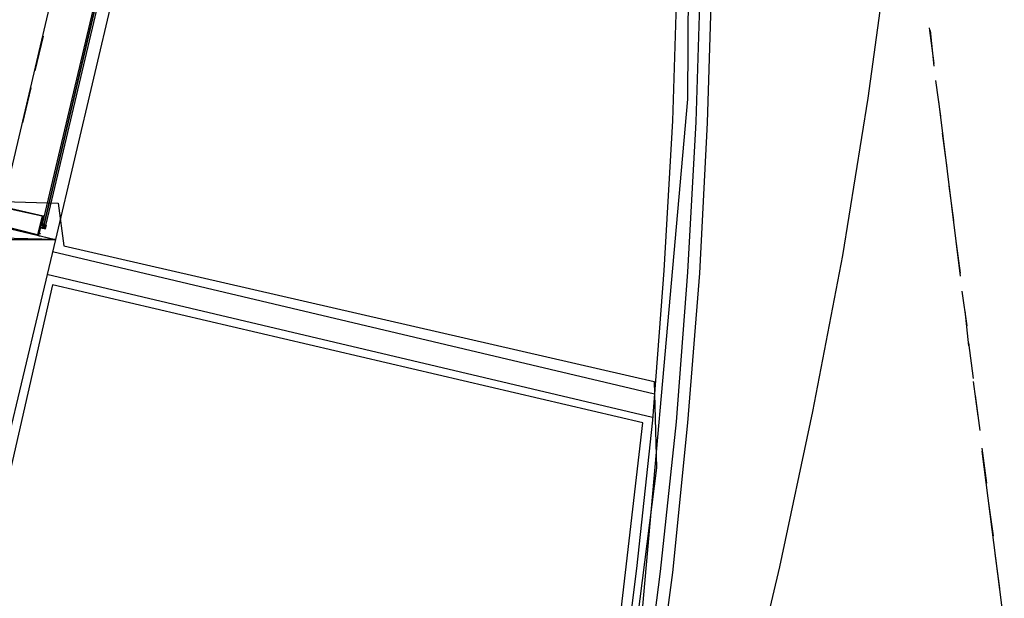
# Model space of a CAD drawing. Header units: feet. Extents: x -79 to 198, y -22 to 181.
# Tile 265 of 277: x 135 to 149, y 104 to 112. Entities that reach past the tile are written whole.
import ezdxf

# ---------------------------------------------------------------- set-up
doc = ezdxf.new("R2010")
doc.units = ezdxf.units.FT
for name, color, linetype in [('A-AREA-UNIDAD', 30, 'CONTINUOUS'), ('A-LINEA', 7, 'CONTINUOUS'), ('A-MURO-CONCRETO', 8, 'CONTINUOUS')]:
    doc.layers.add(name, color=color, linetype=linetype)

msp = doc.modelspace()

# ---------------------------------------------------------------- linework, layer by layer
at = {"layer": 'A-AREA-UNIDAD'}
for points in [[(134.912, 109.5644), (136, 109.5289), (136.08, 108.9244), (144.448, 107.0044), (144.48, 105.7778), (143.84, 100.7289), (143.2, 97.8489), (142.48, 95.6089), (140.288, 90.9333), (136.608, 85.76), (138.8, 88.4444), (140.4, 90.9333), (141.84, 93.7778), (142.96, 96.7289), (144.128, 102.0089), (144.928, 111.0044), (144.96, 116.5333), (144.72, 121.3689), (143.6, 130.0978)], [(133.76, 82.2933), (136.4, 85.5289), (136.4, 86.0444), (138.24, 88.2489), (140.032, 90.9689), (141.728, 94.3289), (143.04, 98.2044), (143.76, 101.8489), (144.288, 106.4178), (135.92, 108.3733), (135.328, 105.7778)]]:
    msp.add_lwpolyline(points, dxfattribs=at)
at = {"layer": 'A-LINEA'}
for p, q in [((139.5467, 124.2044), (135.96, 109.0178)), ((135.2133, 109.4844), (135.96, 112.6578)), ((148.3467, 112.0178), (148.4133, 111.5111)), ((148.36, 111.9778), (148.4133, 111.4711)), ((135.7867, 111.8978), (135.6667, 111.4044)), ((148.44, 111.2711), (148.5067, 110.7644)), ((135.6133, 111.1644), (135.4933, 110.6711)), ((148.48, 110.9778), (148.7867, 108.4978)), ((148.5333, 110.5244), (148.6, 110.0311)), ((148.6267, 109.7778), (148.6933, 109.2844)), ((135.7867, 109.3511), (135.7867, 109.3511)), ((135.8, 109.3244), (135.8, 109.3244)), ((135.8, 109.3244), (135.8, 109.3244)), ((135.76, 109.1911), (135.76, 109.1911)), ((135.76, 109.1778), (135.76, 109.1778)), ((135.76, 109.1778), (135.76, 109.1778)), ((135.76, 109.1778), (135.76, 109.1778)), ((135.76, 109.1778), (135.76, 109.1778)), ((135.76, 109.1778), (135.76, 109.1778)), ((135.7733, 109.2311), (135.7733, 109.2311)), ((135.7733, 109.2311), (135.7733, 109.2311)), ((135.7733, 109.2311), (135.7733, 109.2311)), ((135.7867, 109.2311), (135.7733, 109.2311)), ((135.7867, 109.2311), (135.7733, 109.2311)), ((135.7733, 109.2311), (135.7733, 109.2311)), ((135.7733, 109.1911), (135.7733, 109.1911)), ((135.7733, 109.1911), (135.7733, 109.1911)), ((135.7733, 109.1911), (135.7733, 109.1911)), ((135.7733, 109.1778), (135.7867, 109.1778)), ((135.7733, 109.1778), (135.7733, 109.1778)), ((135.7733, 109.1778), (135.7733, 109.1778)), ((135.7733, 109.1778), (135.7733, 109.1778)), ((135.7733, 109.1778), (135.7733, 109.1778)), ((135.7733, 109.1778), (135.7733, 109.1778)), ((135.7733, 109.1778), (135.7733, 109.1778)), ((135.7867, 109.2311), (135.7867, 109.2311)), ((135.7867, 109.2311), (135.7867, 109.2311)), ((135.7867, 109.2311), (135.7867, 109.2311)), ((135.7867, 109.2311), (135.7867, 109.2311)), ((135.7867, 109.2178), (135.7867, 109.2311)), ((135.8, 109.2311), (135.7867, 109.2311)), ((135.7867, 109.2311), (135.7867, 109.2311)), ((135.7867, 109.2311), (135.7867, 109.2311)), ((135.7867, 109.2311), (135.7867, 109.2311)), ((135.7867, 109.2311), (135.7867, 109.2311)), ((135.7867, 109.2311), (135.7867, 109.2311)), ((135.7867, 109.2311), (135.7867, 109.2311)), ((135.7867, 109.2311), (135.7867, 109.2311)), ((135.7867, 109.2311), (135.7867, 109.2311)), ((135.7867, 109.2311), (135.7867, 109.2311)), ((135.7867, 109.2178), (135.7867, 109.2178)), ((135.7867, 109.2178), (135.7867, 109.2178)), ((135.7867, 109.2178), (135.8, 109.2178)), ((135.7867, 109.2178), (135.7867, 109.2178)), ((135.7867, 109.2178), (135.7867, 109.2178)), ((135.7867, 109.2178), (135.7867, 109.2178)), ((135.7867, 109.2178), (135.7867, 109.2178)), ((135.8, 109.2178), (135.7867, 109.2178)), ((135.7867, 109.2178), (135.7867, 109.2178)), ((135.7867, 109.2178), (135.7867, 109.2178)), ((135.8, 109.2178), (135.7867, 109.2178)), ((135.7867, 109.2178), (135.8, 109.2178)), ((135.7867, 109.2178), (135.7867, 109.2044)), ((135.7867, 109.2044), (135.8, 109.2044)), ((135.7867, 109.2044), (135.7867, 109.2044)), ((135.7867, 109.2044), (135.7867, 109.2044)), ((135.7867, 109.2044), (135.7867, 109.2044)), ((135.7867, 109.2044), (135.7867, 109.2044)), ((135.7867, 109.2044), (135.7867, 109.2044)), ((135.7867, 109.2044), (135.7867, 109.2044)), ((135.7867, 109.2044), (135.7867, 109.2044)), ((135.7867, 109.2044), (135.7867, 109.2044)), ((135.7867, 109.2044), (135.7867, 109.2044)), ((135.7867, 109.1911), (135.7867, 109.1911)), ((135.7867, 109.1911), (135.7867, 109.1911)), ((135.7867, 109.1911), (135.7867, 109.1911)), ((135.7867, 109.1778), (135.7867, 109.1911)), ((135.7867, 109.1911), (135.7867, 109.1911)), ((135.7867, 109.1911), (135.7867, 109.1911)), ((135.7867, 109.1911), (135.7867, 109.1911)), ((135.7867, 109.1911), (135.7867, 109.1911)), ((135.7867, 109.1911), (135.7867, 109.1911)), ((135.7867, 109.1778), (135.7867, 109.1911)), ((135.7867, 109.1911), (135.7867, 109.1911)), ((135.7867, 109.1911), (135.7867, 109.1911)), ((135.7867, 109.1911), (135.7867, 109.1911)), ((135.7867, 109.1911), (135.7867, 109.1911)), ((135.7867, 109.1911), (135.7867, 109.1911)), ((135.7867, 109.1911), (135.7867, 109.1911)), ((135.7867, 109.1911), (135.7867, 109.1911)), ((135.7867, 109.1778), (135.7867, 109.1911)), ((135.7867, 109.1911), (135.7867, 109.1911)), ((135.7867, 109.1911), (135.8, 109.1911)), ((135.7867, 109.1911), (135.7867, 109.1911)), ((135.7867, 109.1911), (135.8, 109.1911)), ((135.7867, 109.1911), (135.7867, 109.1911)), ((135.7867, 109.1911), (135.7867, 109.1911)), ((135.7867, 109.1911), (135.7867, 109.1911)), ((135.7867, 109.1911), (135.7867, 109.1911)), ((135.7867, 109.1911), (135.7867, 109.1911)), ((135.7867, 109.1911), (135.7867, 109.1911)), ((135.7867, 109.1911), (135.7867, 109.1911)), ((135.7867, 109.1911), (135.7867, 109.1911)), ((135.7867, 109.1911), (135.7867, 109.1911)), ((135.7867, 109.1911), (135.7867, 109.1911)), ((135.7867, 109.1911), (135.7867, 109.1911)), ((135.7867, 109.1911), (135.7867, 109.1911)), ((135.7867, 109.1778), (135.7867, 109.1778)), ((135.7867, 109.1778), (135.7867, 109.1778)), ((135.7867, 109.1778), (135.7867, 109.1778)), ((135.7867, 109.1778), (135.7867, 109.1778)), ((135.7867, 109.1778), (135.7867, 109.1778)), ((135.7867, 109.1778), (135.7867, 109.1778)), ((135.7867, 109.1778), (135.7867, 109.1778)), ((135.7867, 109.1778), (135.7867, 109.1778)), ((135.7867, 109.1778), (135.7867, 109.1778)), ((135.7867, 109.1778), (135.7867, 109.1778)), ((135.8, 109.2311), (135.8, 109.2311)), ((135.8, 109.2178), (135.8, 109.2311)), ((135.8, 109.2311), (135.8, 109.2311)), ((135.8, 109.2311), (135.8, 109.2311)), ((135.8, 109.2311), (135.8, 109.2311)), ((135.8, 109.2311), (135.8, 109.2178)), ((135.8, 109.2311), (135.8, 109.2311)), ((135.8, 109.2311), (135.8, 109.2311)), ((135.8, 109.2178), (135.8, 109.2311)), ((135.8, 109.2311), (135.8, 109.2311)), ((135.8, 109.2178), (135.8, 109.2311)), ((135.8, 109.2178), (135.8, 109.2311)), ((135.8, 109.2311), (135.8, 109.2311)), ((135.8, 109.2178), (135.8, 109.2178)), ((135.8, 109.2178), (135.8, 109.2178)), ((135.8, 109.2178), (135.8, 109.2178)), ((135.8, 109.2178), (135.8, 109.2178)), ((135.8, 109.2178), (135.8133, 109.2178)), ((135.8, 109.2178), (135.8, 109.2178)), ((135.8, 109.2178), (135.8, 109.2178)), ((135.8, 109.2178), (135.8, 109.2178)), ((135.8, 109.2178), (135.8, 109.2178)), ((135.8, 109.2178), (135.8, 109.2178)), ((135.8, 109.2178), (135.8, 109.2178)), ((135.8, 109.2178), (135.8, 109.2178)), ((135.8, 109.2178), (135.8, 109.2178)), ((135.8, 109.2178), (135.8, 109.2178)), ((135.8, 109.2178), (135.8, 109.2178)), ((135.8, 109.2178), (135.8133, 109.2178)), ((135.8, 109.2178), (135.8, 109.2178)), ((135.8, 109.2178), (135.8, 109.2178)), ((135.8, 109.2178), (135.8, 109.2178)), ((135.8, 109.2178), (135.8, 109.2178)), ((135.8, 109.2178), (135.8, 109.2178)), ((135.8, 109.2178), (135.8, 109.2178)), ((135.8, 109.2178), (135.8, 109.2178)), ((135.8, 109.2178), (135.8, 109.2178)), ((135.8, 109.2178), (135.8, 109.2178)), ((135.8, 109.2178), (135.8, 109.2178)), ((135.8, 109.2178), (135.8, 109.2044)), ((135.8, 109.2044), (135.8, 109.2044)), ((135.8, 109.2044), (135.8, 109.2044)), ((135.8, 109.1911), (135.8, 109.2044)), ((135.8, 109.2044), (135.8, 109.2044)), ((135.8, 109.2044), (135.8, 109.2044)), ((135.8, 109.2044), (135.8, 109.2044)), ((135.8, 109.2044), (135.8, 109.2044)), ((135.8, 109.2044), (135.8133, 109.2044)), ((135.8, 109.2044), (135.8, 109.2044)), ((135.8, 109.2044), (135.8, 109.2044)), ((135.8, 109.2044), (135.8, 109.2044)), ((135.8, 109.2044), (135.8, 109.2044)), ((135.8, 109.2044), (135.8, 109.2044)), ((135.8, 109.2044), (135.8, 109.2044)), ((135.8, 109.2044), (135.8, 109.2044)), ((135.8, 109.2044), (135.8, 109.2044)), ((135.8, 109.2044), (135.8, 109.2044)), ((135.8, 109.2044), (135.8, 109.2044)), ((135.8, 109.2044), (135.8, 109.2044)), ((135.8, 109.2044), (135.8, 109.2044)), ((135.8, 109.2044), (135.8, 109.2044)), ((135.8133, 109.2044), (135.8, 109.2044)), ((135.8, 109.2044), (135.8, 109.2044)), ((135.8, 109.2044), (135.8, 109.2044)), ((135.8133, 109.2044), (135.8, 109.2044)), ((135.8, 109.2044), (135.8, 109.2044)), ((135.8, 109.2044), (135.8, 109.2044)), ((135.8133, 109.2044), (135.8, 109.2044)), ((135.8133, 109.2044), (135.8, 109.2044)), ((135.8, 109.2044), (135.8, 109.2044)), ((135.8, 109.1911), (135.8133, 109.1911)), ((135.8, 109.1911), (135.8, 109.1911)), ((135.8, 109.1911), (135.8, 109.1911)), ((135.8, 109.1911), (135.8, 109.1911)), ((135.8, 109.1911), (135.8, 109.1911)), ((135.8, 109.1911), (135.8, 109.1911)), ((135.8, 109.1911), (135.8, 109.1911)), ((135.8, 109.1911), (135.8, 109.1911)), ((135.8, 109.1911), (135.8, 109.1911)), ((135.8, 109.1911), (135.8, 109.1911)), ((135.8, 109.1911), (135.8, 109.1911)), ((135.8, 109.1911), (135.8, 109.1911)), ((135.8133, 109.1911), (135.8, 109.1911)), ((135.8, 109.1911), (135.8, 109.1911)), ((135.8, 109.1911), (135.8, 109.1911)), ((135.8, 109.1911), (135.8, 109.1911)), ((135.8, 109.1911), (135.8, 109.1911)), ((135.8133, 109.1911), (135.8, 109.1911)), ((135.8133, 109.1911), (135.8, 109.1911)), ((135.8, 109.1911), (135.8, 109.1911)), ((135.8, 109.1911), (135.8, 109.1911)), ((135.8, 109.1911), (135.8, 109.1911)), ((135.8, 109.1911), (135.8, 109.1911)), ((135.8, 109.1911), (135.8, 109.1911)), ((135.8, 109.1911), (135.8, 109.1911)), ((135.8, 109.1911), (135.8, 109.1911)), ((135.8, 109.1911), (135.8, 109.1911)), ((135.8, 109.1911), (135.8, 109.1911)), ((135.8, 109.1911), (135.8, 109.1911)), ((135.8, 109.1778), (135.8, 109.1778)), ((135.8, 109.1778), (135.8, 109.1778)), ((135.8, 109.1778), (135.8, 109.1778)), ((135.8, 109.1778), (135.8, 109.1778)), ((135.8, 109.1778), (135.8, 109.1778)), ((135.8, 109.1778), (135.8, 109.1778)), ((135.8, 109.1778), (135.8, 109.1778)), ((135.8, 109.1778), (135.8, 109.1778)), ((135.8, 109.1778), (135.8, 109.1778)), ((135.8, 109.1778), (135.8, 109.1778)), ((135.8, 109.1778), (135.8, 109.1778)), ((135.8, 109.1778), (135.8, 109.1778)), ((135.8, 109.1778), (135.8, 109.1778)), ((135.8, 109.1778), (135.8, 109.1778)), ((135.8, 109.1778), (135.8, 109.1778)), ((135.8, 109.1778), (135.8, 109.1778)), ((135.8, 109.1778), (135.8, 109.1778)), ((135.8, 109.1778), (135.8, 109.1778)), ((135.8, 109.1778), (135.8, 109.1778)), ((135.8, 109.1778), (135.8, 109.1778)), ((135.8, 109.1778), (135.8, 109.1778)), ((135.8, 109.1778), (135.8, 109.1778)), ((135.8, 109.1778), (135.8, 109.1778)), ((135.8, 109.1778), (135.8, 109.1778)), ((135.8, 109.1778), (135.8, 109.1778)), ((135.8, 109.1778), (135.8, 109.1778)), ((135.8133, 109.1644), (135.8, 109.1778)), ((135.8133, 109.2178), (135.8133, 109.2178)), ((135.8133, 109.2178), (135.8133, 109.2178)), ((135.8133, 109.2178), (135.8133, 109.2178)), ((135.8133, 109.2178), (135.8133, 109.2178)), ((135.8133, 109.2178), (135.8133, 109.2178)), ((135.8133, 109.2178), (135.8133, 109.2178)), ((135.8133, 109.2044), (135.8133, 109.2178)), ((135.8133, 109.2178), (135.8133, 109.2178)), ((135.8133, 109.2178), (135.8133, 109.2178)), ((135.8133, 109.2178), (135.8133, 109.2178)), ((135.8133, 109.2178), (135.8133, 109.2178)), ((135.8133, 109.2178), (135.8133, 109.2178)), ((135.8133, 109.2178), (135.8133, 109.2178)), ((135.8133, 109.2178), (135.8133, 109.2178)), ((135.8133, 109.2178), (135.8133, 109.2178)), ((135.8133, 109.2178), (135.8133, 109.2178)), ((135.8133, 109.2178), (135.8133, 109.2178)), ((135.8133, 109.2178), (135.8133, 109.2178)), ((135.8133, 109.2178), (135.8133, 109.2178)), ((135.8133, 109.2178), (135.8133, 109.2178)), ((135.8133, 109.2178), (135.8133, 109.2178)), ((135.8133, 109.2044), (135.8133, 109.2044)), ((135.8133, 109.2044), (135.8133, 109.2044)), ((135.8133, 109.1911), (135.8133, 109.2044)), ((135.8133, 109.2044), (135.8133, 109.2044)), ((135.8133, 109.2044), (135.8133, 109.2044)), ((135.8133, 109.2044), (135.8133, 109.2044)), ((135.8133, 109.2044), (135.8133, 109.2044)), ((135.8133, 109.2044), (135.8133, 109.1911)), ((135.8133, 109.2044), (135.8133, 109.1911)), ((135.8133, 109.1911), (135.8133, 109.1911)), ((135.8272, 109.2181), (135.8138, 109.1617)), ((135.7333, 109.0711), (135.7333, 109.0711)), ((135.7467, 109.0711), (135.7467, 109.0711)), ((148.72, 109.0311), (148.7867, 108.5378)), ((135.92, 108.8444), (144.4533, 106.8311)), ((135.84, 108.5244), (144.4267, 106.4978)), ((148.8133, 108.2844), (148.88, 107.7911)), ((148.8533, 108.0044), (148.9067, 107.5111)), ((148.9067, 107.5511), (148.9733, 107.0444)), ((148.9733, 107.0044), (149.04, 106.5111)), ((149, 106.8044), (149.0667, 106.3111)), ((149.0933, 106.0578), (149.16, 105.5644)), ((149.0933, 106.0178), (149.4133, 103.5378)), ((149.1867, 105.3111), (149.2533, 104.8178)), ((149.28, 104.5644), (149.3467, 104.0711))]:
    msp.add_line(p, q, dxfattribs=at)
for points in [[(143.4533, 129.6978), (143.8, 127.6044), (144.0933, 125.5111), (144.3333, 123.4044), (144.52, 121.2844), (144.6533, 119.1778), (144.7467, 117.0578), (144.7867, 114.9378), (144.7733, 112.8178), (144.7067, 110.6978), (144.5867, 108.5778), (144.4267, 106.4578), (144.2, 104.3511), (143.9333, 102.2444)], [(143.7867, 129.7644), (144.1333, 127.6578), (144.4267, 125.5511), (144.6667, 123.4311), (144.8533, 121.3111), (144.9867, 119.1911), (145.08, 117.0578), (145.12, 114.9378), (145.1067, 112.8044), (145.04, 110.6844), (144.92, 108.5511), (144.76, 106.4311), (144.5333, 104.3111), (144.2667, 102.2044)], [(143.9467, 129.7911), (144.2933, 127.6844), (144.5867, 125.5644), (144.8267, 123.4578), (145.0133, 121.3244), (145.16, 119.2044), (145.2533, 117.0711), (145.28, 114.9378), (145.2667, 112.8044), (145.2, 110.6711), (145.0933, 108.5378), (144.92, 106.4178), (144.7067, 104.2978), (144.4267, 102.1778)], [(148.4267, 129.0178), (148.4933, 126.7644), (148.52, 124.5111), (148.48, 122.2578), (148.3867, 120.0044), (148.24, 117.7511), (148.04, 115.4978), (147.7867, 113.2578), (147.48, 111.0178), (147.12, 108.7911), (146.6933, 106.5778), (146.2267, 104.3778), (145.7067, 102.1778), (145.12, 99.9911), (144.4933, 97.8311)], [(135.8, 109.2311), (136.6, 112.6311), (136.5867, 112.6311), (136.5733, 112.6311), (135.7733, 109.2311), (135.8, 109.2311)], [(135.8267, 109.2311), (136.6267, 112.6178), (136.6267, 112.6311), (136.6, 112.6311), (135.8, 109.2311), (135.8133, 109.2178), (135.8267, 109.2311)], [(121.4533, 109.3644), (122.1467, 112.2844), (135.96, 109.0178), (135.2667, 106.0978), (121.4533, 109.3644)], [(135.1467, 109.2044), (135.2133, 109.4844), (135.7867, 109.3511), (135.72, 109.0711), (135.1467, 109.2044)], [(135.16, 109.2178), (135.2267, 109.4711), (135.7733, 109.3511), (135.7067, 109.0844), (135.16, 109.2178)], [(135.7867, 109.3378), (135.7733, 109.3511), (135.7733, 109.3511), (135.7733, 109.3511), (135.7733, 109.3378), (135.7733, 109.3378), (135.7733, 109.3378), (135.7733, 109.3378), (135.7733, 109.3378), (135.7733, 109.3378), (135.7733, 109.3378), (135.7733, 109.3111), (135.7733, 109.3111), (135.8, 109.3111), (135.8, 109.3111), (135.8, 109.3111)], [(135.7867, 109.3378), (135.7867, 109.3511), (135.7867, 109.3511), (135.8, 109.3511), (135.8, 109.3511), (135.8, 109.3511)], [(135.8, 109.3378), (135.8, 109.3378), (135.8, 109.3378)], [(135.8, 109.1778), (135.7867, 109.1778), (135.7733, 109.1778), (135.76, 109.1911)], [(135.7621, 109.1783), (135.786, 109.1926), (135.7724, 109.2169)], [(135.7733, 109.2311), (135.7867, 109.2311), (135.8, 109.2311), (135.8133, 109.2178), (135.8267, 109.2311)], [(135.8, 109.1911), (135.8, 109.1911), (135.8, 109.1778), (135.7867, 109.1778)], [(135.8, 109.1778), (135.7867, 109.1778), (135.8, 109.1778)], [(135.72, 109.0844), (135.72, 109.0978), (135.72, 109.0978), (135.72, 109.0978), (135.7067, 109.0844), (135.7067, 109.0844), (135.7067, 109.0844), (135.7067, 109.0844), (135.72, 109.0844), (135.72, 109.0844), (135.72, 109.0844), (135.72, 109.0711), (135.72, 109.0711), (135.7333, 109.0578), (135.7333, 109.0578)], [(135.72, 109.0844), (135.7067, 109.0844), (135.7067, 109.0844)], [(135.72, 109.1111), (135.72, 109.0978), (135.72, 109.0978)], [(135.72, 109.0844), (135.72, 109.0844), (135.72, 109.0844)], [(135.7467, 109.0978), (135.7467, 109.0978), (135.7467, 109.0978), (135.7467, 109.0978), (135.7333, 109.1111), (135.7333, 109.1111)], [(135.7467, 109.0844), (135.7467, 109.0844), (135.7467, 109.0844)]]:
    msp.add_lwpolyline(points, dxfattribs=at)
msp.add_lwpolyline([(135.7733, 109.3378), (135.7733, 109.3378), (135.7733, 109.3378), (135.7733, 109.3378)], close=True, dxfattribs=at)
at = {"layer": 'A-MURO-CONCRETO'}
for points in [[(121.4533, 109.3644), (122.92, 109.0178), (135.96, 109.0178), (121.4533, 109.3644)], [(121.4533, 109.3644), (134.4933, 109.3644), (135.96, 109.0178), (121.4533, 109.3644), (121.4533, 109.3644)], [(122.92, 109.0178), (135.96, 109.0178), (135.2667, 106.0978), (122.92, 109.0178), (122.92, 109.0178)]]:
    msp.add_lwpolyline(points, dxfattribs=at)

doc.saveas('drawing.dxf')
